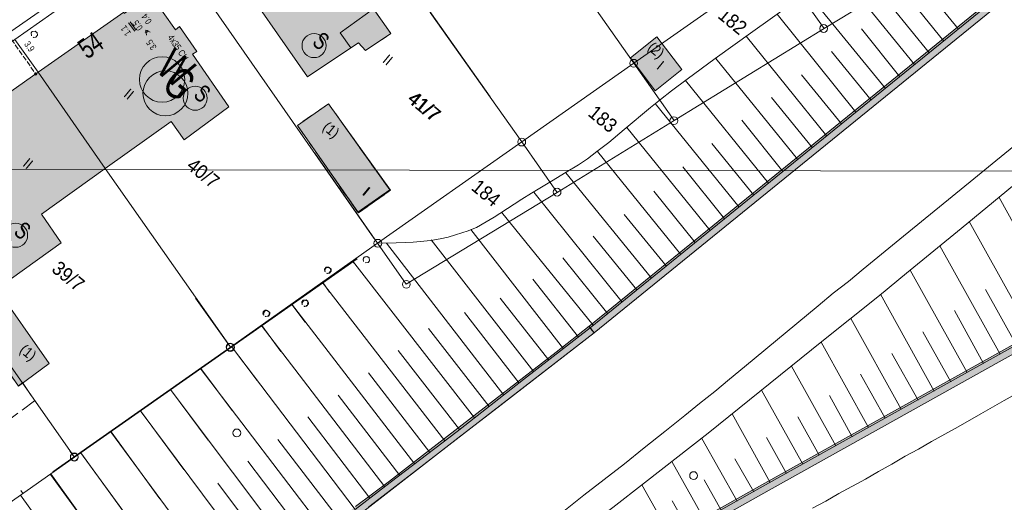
# Model space of a CAD drawing. Header units: metres. Extents: x -740 to 758, y -633 to 854.
# Tile 730 of 1056: x 308 to 387, y -150 to -112. Entities that reach past the tile are written whole.
import ezdxf

# ---------------------------------------------------------------- set-up
doc = ezdxf.new("R2010")
doc.units = ezdxf.units.M
doc.header["$MEASUREMENT"] = 0
for name, pattern in [('1248_416', [1.664, 1.248, -0.416]), ('416_125', [0.5408, 0.416, -0.1248]), ('832_832', [1.664, 0.832, -0.832])]:
    doc.linetypes.add(name, pattern=pattern)
for name, color, linetype in [('Gas.LOVION', 7, 'Continuous'), ('Grundkarte.LOVION', 7, 'Continuous'), ('Grundkarte_Text.LOVION', 7, 'Continuous'), ('Strom.LOVION', 7, 'Continuous'), ('StromBemass.LOVION', 7, 'Continuous'), ('ViewBounds.LOVION', 7, 'Continuous'), ('Wasser.LOVION', 7, 'Continuous')]:
    doc.layers.add(name, color=color, linetype=linetype)
doc.styles.add('ERSTELLTER_STIL_1', font='arial.ttf')

msp = doc.modelspace()

# ---------------------------------------------------------------- hatches: boundary and pattern name
at = {"layer": 'Grundkarte.LOVION', "linetype": 'Continuous', "lineweight": 18}
for color, points in [(254, [(354.17, -136.542), (404.912, -95.375), (404.366, -94.926), (353.735, -136.023)]), (9, [(339.481, -108.638), (334.054, -100.893), (325.095, -107.207), (331.287, -116.119), (334.754, -113.8), (335.364, -113.385), (335.928, -114.01), (337.953, -112.659), (336.55, -110.698)]), (9, [(309.792, -115.738), (315.155, -123.43), (320.402, -119.666), (321.461, -121.129), (325.018, -118.505), (322.123, -114.296), (322.458, -114.086), (321.08, -112.092), (320.752, -112.361), (318.794, -109.567), (316.663, -111.046), (316.625, -110.962)]), (254, [(359.16, -112.912), (357.078, -114.593), (359.051, -117.238), (361.16, -115.524)]), (254, [(325.411, -173.107), (368.136, -149.097), (428.984, -115.159), (428.438, -114.71), (367.786, -148.54), (325.088, -172.518)]), (9, [(302.806, -120.766), (300.648, -122.277), (301.917, -124.074), (300.959, -124.848), (303.824, -128.764), (304.762, -128.082), (307.677, -132.2), (311.626, -129.361), (310.071, -127.06), (315.155, -123.43), (309.792, -115.738), (302.768, -120.681)]), (254, [(330.482, -119.981), (335.361, -126.952), (337.905, -125.166), (332.974, -118.259)]), (254, [(333.959, -119.661), (331.951, -122.104), (335.318, -126.917), (337.863, -125.132)]), (254, [(306.23, -137.957), (308.22, -140.778), (310.674, -138.971), (306.248, -132.695), (303.788, -134.443)]), (254, [(279.342, -189.522), (280.732, -188.618), (282.153, -187.74), (283.516, -186.867), (284.906, -185.963), (286.301, -185.117), (287.69, -184.213), (289.085, -183.367), (291.864, -181.559), (293.227, -180.687), (296.006, -178.878), (298.201, -177.452), (300.423, -175.993), (302.586, -174.54), (309.156, -170.085), (311.287, -168.606), (313.476, -167.121), (315.634, -165.61), (317.786, -164.04), (319.944, -162.528), (322.069, -160.99), (324.772, -159.012), (327.469, -156.975), (330.172, -154.996), (332.87, -152.959), (335.541, -150.954), (343.536, -144.764), (346.175, -142.732), (354.17, -136.542), (353.762, -135.991), (351.129, -138.081), (340.468, -146.335), (337.829, -148.366), (335.132, -150.403), (332.467, -152.467), (329.796, -154.471), (327.066, -156.482), (324.396, -158.487), (321.66, -160.439), (317.41, -163.515), (315.252, -165.026), (313.126, -166.564), (310.937, -168.049), (308.779, -169.56), (304.4, -172.53), (302.236, -173.983), (300.047, -175.468), (295.656, -178.321), (292.877, -180.13), (291.514, -181.002), (288.735, -182.811), (287.34, -183.656), (285.951, -184.561), (284.588, -185.433), (283.166, -186.311), (281.777, -187.215), (280.382, -188.061), (278.992, -188.965)])]:
    msp.add_hatch(color=color, dxfattribs=at).paths.add_polyline_path(points)
at = {"layer": 'StromBemass.LOVION', "linetype": 'Continuous', "lineweight": 13}
msp.add_hatch(color=7, dxfattribs=at).paths.add_polyline_path([(309.66, -115.934), (309.667, -115.925), (309.672, -115.915), (309.677, -115.904), (309.679, -115.893), (309.681, -115.881), (309.681, -115.869), (309.679, -115.858), (309.676, -115.847), (309.672, -115.836), (309.666, -115.826), (309.66, -115.816), (309.652, -115.808), (309.643, -115.8), (309.633, -115.794), (309.622, -115.789), (309.611, -115.786), (309.6, -115.784), (309.588, -115.783), (309.576, -115.784), (309.565, -115.786), (309.554, -115.79), (309.543, -115.795), (309.534, -115.801), (309.525, -115.808), (309.517, -115.817), (309.51, -115.826), (309.504, -115.836), (309.5, -115.847), (309.497, -115.859), (309.496, -115.87), (309.496, -115.882), (309.497, -115.893), (309.5, -115.905), (309.505, -115.915), (309.51, -115.926), (309.517, -115.935), (309.525, -115.943), (309.534, -115.951), (309.544, -115.957), (309.555, -115.962), (309.566, -115.965), (309.577, -115.968), (309.589, -115.968), (309.6, -115.968), (309.612, -115.965), (309.623, -115.962), (309.633, -115.957), (309.643, -115.95), (309.652, -115.943)])

# ---------------------------------------------------------------- linework, layer by layer
at = {"layer": 'Gas.LOVION', "color": 5, "linetype": 'Continuous', "lineweight": 18}
msp.add_circle((319.953, -117.426), 1.793, dxfattribs=at)
at = {"layer": 'Grundkarte.LOVION', "color": 8, "linetype": 'Continuous', "lineweight": 18}
for points in [[(371.82, -68.177), (363.084, -74.351), (340.13, -90.487), (331.171, -96.801), (319.747, -104.804), (307.942, -113.141), (295.468, -121.897), (283.414, -130.405), (271.301, -138.919), (262.729, -144.959), (254.099, -151.005), (251.473, -152.562), (241.203, -158.768), (218.395, -171.254), (204.114, -179.064), (190.895, -186.238), (189.096, -187.182)], [(371.539, -86.47), (371.329, -86.136), (365.934, -78.417), (363.084, -74.351), (371.82, -68.177), (363.084, -74.351), (340.13, -90.487), (331.171, -96.801), (319.747, -104.804), (307.942, -113.141), (295.468, -121.897), (283.414, -130.405), (271.301, -138.919), (262.729, -144.959), (254.099, -151.005), (251.473, -152.562), (241.203, -158.768), (218.395, -171.254), (204.114, -179.064), (190.895, -186.238), (189.096, -187.182)], [(335.247, -130.628), (325.18, -137.701), (315.155, -123.43), (309.792, -115.738), (307.942, -113.141), (319.747, -104.804), (336.594, -128.989), (319.747, -104.804), (331.171, -96.801), (334.054, -100.893), (339.481, -108.638), (340.1, -109.524), (345.865, -117.708), (340.1, -109.524), (339.481, -108.638), (334.054, -100.893), (331.171, -96.801), (340.13, -90.487), (342.986, -94.611), (348.408, -102.298), (349.091, -103.236), (353.076, -108.935)], [(331.872, -122.2), (336.891, -129.394), (325.138, -137.666), (322.363, -133.77), (325.138, -137.666), (312.665, -146.423), (312.326, -145.983), (312.665, -146.423), (310.979, -147.622), (312.665, -146.423), (325.138, -137.666), (336.891, -129.394), (339.161, -132.66), (351.213, -125.334), (360.553, -119.603), (372.515, -112.256), (384.566, -104.93), (393.855, -99.264), (402.888, -93.711)], [(349.049, -103.201), (357.326, -115.012), (348.394, -121.294), (341.091, -110.984), (348.394, -121.294), (336.891, -129.394), (331.872, -122.2)], [(368.777, -106.977), (357.326, -115.012), (349.049, -103.201)], [(391.837, -118.229), (385.926, -123.063), (384.474, -124.239), (378.563, -129.073), (377.111, -130.25), (375.633, -131.458), (374.457, -132.43), (373.249, -133.376), (372.047, -134.38), (366.168, -139.241), (364.966, -140.245), (363.79, -141.217), (362.582, -142.163), (361.406, -143.135), (359.817, -144.413), (358.169, -145.698), (356.58, -146.976), (353.337, -149.48), (351.748, -150.759)], [(333.959, -119.661), (337.863, -125.132), (335.318, -126.917), (331.951, -122.104)], [(216.606, -209.792), (219.976, -207.985), (234.256, -200.175), (258.383, -183.334), (271.363, -175.533), (271.501, -175.431), (279.935, -169.493), (288.539, -163.48), (300.62, -154.939), (312.707, -146.457), (325.18, -137.701), (335.247, -130.628)], [(371.587, -150.533), (372.654, -149.956), (373.688, -149.352), (375.822, -148.198), (376.856, -147.595), (377.923, -147.017), (378.984, -146.382), (380.051, -145.804), (381.085, -145.201), (383.219, -144.046), (385.039, -143.011), (386.885, -141.944), (388.763, -140.903)], [(279.935, -169.493), (288.539, -163.48), (300.62, -154.939), (312.707, -146.457)], [(310.979, -147.622), (312.665, -146.423)], [(308.416, -149.123), (308.588, -149.372)]]:
    msp.add_lwpolyline(points, dxfattribs=at)
at = {"layer": 'Grundkarte.LOVION', "color": 253, "linetype": 'Continuous', "lineweight": 18}
for points in [[(254.099, -151.005), (262.729, -144.959), (271.301, -138.919), (283.414, -130.405), (295.468, -121.897), (307.942, -113.141), (319.747, -104.804), (336.594, -128.989), (319.747, -104.804), (331.171, -96.801), (340.13, -90.487), (363.084, -74.351), (371.82, -68.177)], [(310.979, -147.622), (312.665, -146.423), (325.138, -137.666), (336.891, -129.394), (339.161, -132.66), (351.213, -125.334), (360.553, -119.603), (372.515, -112.256), (384.566, -104.93), (393.855, -99.264), (402.888, -93.711)], [(404.912, -95.375), (354.17, -136.542), (339.991, -147.504), (336.197, -150.417)], [(404.912, -95.375), (354.17, -136.542), (339.991, -147.504), (336.197, -150.417)], [(428.984, -115.159), (368.136, -149.097), (325.411, -173.107), (325.163, -172.687), (331.217, -168.401), (334.228, -166.245), (338.76, -163.023), (341.135, -161.313), (343.339, -159.679), (345.465, -158.141), (347.505, -156.641), (349.678, -154.981), (351.797, -153.384), (355.65, -150.466), (358.177, -148.505), (363.258, -144.55), (372.354, -137.217), (376.931, -133.548), (379.092, -131.77), (383.473, -128.209), (391.816, -121.335)], [(428.984, -115.159), (368.136, -149.097), (325.411, -173.107), (325.163, -172.687), (331.217, -168.401), (334.228, -166.245), (338.76, -163.023), (341.135, -161.313), (343.339, -159.679), (345.465, -158.141), (347.505, -156.641), (349.678, -154.981), (351.797, -153.384), (355.65, -150.466), (358.177, -148.505), (363.258, -144.55), (372.354, -137.217), (376.931, -133.548), (379.092, -131.77), (383.473, -128.209), (391.816, -121.335)], [(216.606, -209.792), (219.976, -207.985), (234.256, -200.175), (258.383, -183.334), (271.363, -175.533), (271.501, -175.431), (279.935, -169.493), (288.539, -163.48), (300.62, -154.939), (312.707, -146.457), (325.18, -137.701), (335.247, -130.628)], [(300.62, -154.939), (312.707, -146.457), (325.18, -137.701), (335.247, -130.628), (325.18, -137.701), (312.707, -146.457), (300.62, -154.939)]]:
    msp.add_lwpolyline(points, dxfattribs=at)
msp.add_lwpolyline([(351.213, -125.334), (339.161, -132.66), (336.891, -129.394), (331.872, -122.2), (336.891, -129.394), (325.138, -137.666), (312.665, -146.423), (310.979, -147.622), (312.665, -146.423), (325.138, -137.666), (336.891, -129.394), (339.161, -132.66), (351.213, -125.334), (360.553, -119.603), (372.515, -112.256), (384.566, -104.93), (393.855, -99.264), (402.888, -93.711), (393.855, -99.264), (384.566, -104.93), (372.515, -112.256), (360.553, -119.603)], close=True, dxfattribs=at)
at = {"layer": 'Grundkarte.LOVION', "color": 7, "linetype": 'Continuous', "lineweight": 13}
for points in [[(335.096, -150.643), (337.899, -148.477), (343.235, -144.409), (348.534, -140.256), (353.864, -136.129), (404.495, -95.031)], [(404.912, -95.375), (354.17, -136.542), (353.735, -136.023), (404.366, -94.926)], [(382.072, -113.273), (376.152, -105.93)], [(379.741, -115.126), (373.66, -107.652)], [(372.939, -108.136), (366.833, -112.487), (363.822, -114.643), (361.591, -116.31), (360.351, -117.229), (359.471, -117.906), (358.677, -118.545), (356.574, -120.317), (355.345, -121.354), (354.381, -122.069), (353.639, -122.644), (352.918, -123.128), (351.942, -123.726), (350.77, -124.431), (349.178, -125.385), (348.398, -125.875), (346.649, -127.021), (346.203, -127.301), (345.561, -127.689), (344.776, -128.121), (344.436, -128.272), (344.122, -128.392), (343.091, -128.729), (342.517, -128.903), (341.879, -129.025), (341.124, -129.158), (339.718, -129.295), (339.101, -129.326), (338.366, -129.368), (336.891, -129.394), (325.138, -137.666), (312.665, -146.423), (310.979, -147.622)], [(383.248, -112.301), (380.326, -108.714)], [(377.416, -117.038), (371.169, -109.373)], [(380.922, -114.213), (377.898, -110.489)], [(375.058, -118.924), (368.768, -111.115)], [(378.565, -116.098), (375.503, -112.289)], [(372.733, -120.836), (366.308, -112.863)], [(428.984, -115.159), (368.136, -149.097), (325.411, -173.107), (325.088, -172.518), (367.786, -148.54), (428.438, -114.71)], [(370.402, -122.689), (363.881, -114.637)], [(376.266, -117.978), (373.108, -114.09)], [(391.816, -121.335), (383.473, -128.209), (379.092, -131.77), (376.931, -133.548), (372.354, -137.217), (363.258, -144.55), (358.177, -148.505), (355.65, -150.466), (351.797, -153.384), (349.678, -154.981), (347.505, -156.641), (345.465, -158.141), (343.339, -159.679), (341.135, -161.313), (338.76, -163.023), (334.228, -166.245), (331.217, -168.401), (325.163, -172.687), (367.856, -148.652), (428.566, -114.815)], [(373.909, -119.864), (370.718, -115.949)], [(368.076, -124.601), (361.453, -116.412)], [(371.583, -121.776), (368.323, -117.75)], [(365.751, -126.513), (359.031, -118.244)], [(363.42, -128.367), (356.765, -120.151)], [(369.226, -123.661), (365.96, -119.577)], [(366.927, -125.541), (363.57, -121.436)], [(361.095, -130.279), (354.439, -122.063)], [(364.57, -127.427), (361.239, -123.29)], [(358.737, -132.164), (351.916, -123.758)], [(356.412, -134.077), (349.348, -125.309)], [(362.244, -129.339), (358.946, -125.228)], [(391.793, -135.317), (386.482, -125.728)], [(354.081, -135.93), (346.786, -126.919)], [(359.913, -131.192), (356.556, -127.087)], [(389.188, -136.783), (384.098, -127.646)], [(351.724, -137.816), (344.319, -128.284)], [(357.588, -133.104), (354.097, -128.835)], [(346.971, -141.502), (337.599, -129.384)], [(349.36, -139.643), (341.15, -129.126)], [(386.583, -138.25), (381.746, -129.59)], [(335.247, -130.628), (325.18, -137.701), (312.707, -146.457), (300.62, -154.939), (288.539, -163.48), (279.935, -169.493), (271.501, -175.431), (274.55, -179.714), (276.948, -183.677), (279.157, -189.047), (284.7, -185.579), (287.484, -183.829), (290.322, -182.014), (292.989, -180.276), (295.741, -178.499), (296.076, -178.289)], [(344.608, -143.329), (334.871, -130.803)], [(334.983, -130.949), (334.913, -130.838)], [(355.263, -135.016), (351.663, -130.551)], [(383.945, -139.69), (379.394, -131.534)], [(342.244, -145.156), (332.464, -132.487)], [(333.055, -133.295), (332.506, -132.522)], [(352.932, -136.87), (349.289, -132.261)], [(381.314, -141.188), (377.01, -133.452)], [(387.872, -137.532), (385.397, -133.075)], [(339.855, -147.015), (330.005, -134.235)], [(331.1, -135.674), (330.047, -134.269)], [(350.542, -138.729), (346.657, -133.759)], [(348.179, -140.556), (343.815, -134.924)], [(385.235, -138.973), (382.932, -134.764)], [(337.46, -148.816), (327.598, -135.918)], [(378.676, -142.629), (374.659, -135.396)], [(329.172, -138.02), (327.64, -135.953)], [(335.132, -150.403), (337.829, -148.366), (340.468, -146.335), (351.129, -138.081), (353.762, -135.991), (354.17, -136.542), (346.175, -142.732), (343.536, -144.764), (335.541, -150.954)], [(345.789, -142.415), (340.953, -136.179)], [(382.629, -140.439), (380.408, -136.459)], [(376.071, -144.095), (372.301, -137.282)], [(335.096, -150.643), (325.223, -137.628)], [(327.27, -140.334), (325.233, -137.636)], [(343.426, -144.243), (338.525, -137.953)], [(380.024, -141.906), (377.916, -138.181)], [(332.701, -152.444), (322.731, -139.35)], [(325.289, -142.744), (322.773, -139.384)], [(341.063, -146.07), (336.157, -139.722)], [(373.466, -145.562), (369.917, -139.199)], [(377.387, -143.346), (375.419, -139.844)], [(330.279, -154.276), (320.325, -141.033)], [(323.361, -145.09), (320.367, -141.068)], [(370.828, -147.002), (367.534, -141.117)], [(338.673, -147.929), (333.729, -141.496)], [(374.755, -144.844), (372.953, -141.533)], [(327.884, -156.077), (317.95, -142.743)], [(321.433, -147.436), (317.96, -142.751)], [(368.223, -148.468), (365.176, -143.003)], [(336.278, -149.729), (331.328, -143.238)], [(372.118, -146.284), (370.43, -143.228)], [(325.457, -157.851), (315.57, -144.395)], [(319.504, -149.782), (315.612, -144.429)], [(333.915, -151.557), (328.933, -145.039)], [(365.591, -149.967), (362.766, -144.953)], [(369.512, -147.751), (367.932, -144.891)], [(323.061, -159.652), (313.163, -146.078)], [(317.576, -152.129), (313.205, -146.113)], [(331.519, -153.357), (326.532, -146.781)], [(362.954, -151.407), (360.376, -146.812)], [(366.907, -149.218), (365.408, -146.586)], [(320.628, -161.368), (310.794, -147.847)], [(315.622, -154.507), (310.798, -147.796)], [(364.302, -150.684), (362.943, -148.275)], [(329.098, -155.19), (324.131, -148.523)], [(360.348, -152.873), (357.987, -148.671)], [(313.693, -156.853), (308.391, -149.48)], [(361.638, -152.156), (360.387, -149.944)]]:
    msp.add_lwpolyline(points, dxfattribs=at)
at = {"layer": 'Grundkarte.LOVION', "color": 8, "linetype": 'Continuous', "lineweight": 18}
for points in [[(372.515, -112.256), (368.777, -106.977), (380.28, -98.877), (384.566, -104.93)], [(339.481, -108.638), (336.55, -110.698), (337.953, -112.659), (335.928, -114.01), (335.364, -113.385), (334.754, -113.8), (331.287, -116.119), (325.095, -107.207), (334.054, -100.893)], [(360.553, -119.603), (357.326, -115.012), (368.777, -106.977), (372.515, -112.256)], [(309.792, -115.738), (316.625, -110.962), (316.663, -111.046), (318.794, -109.567), (320.752, -112.361), (321.08, -112.092), (322.458, -114.086), (322.123, -114.296), (325.018, -118.505), (321.461, -121.129), (320.402, -119.666), (315.155, -123.43)], [(295.468, -121.897), (307.942, -113.141), (309.792, -115.738), (315.155, -123.43), (325.18, -137.701), (312.707, -146.457)], [(359.16, -112.912), (361.16, -115.524), (359.051, -117.238), (357.078, -114.593)], [(348.394, -121.294), (357.326, -115.012), (360.553, -119.603), (351.213, -125.334)], [(302.806, -120.766), (302.768, -120.681), (309.792, -115.738), (315.155, -123.43), (310.071, -127.06), (311.626, -129.361), (307.677, -132.2), (304.762, -128.082), (303.824, -128.764), (300.959, -124.848), (301.917, -124.074), (300.648, -122.277)], [(330.482, -119.981), (332.974, -118.259), (337.905, -125.166), (335.361, -126.952)], [(336.891, -129.394), (348.394, -121.294), (351.213, -125.334), (339.161, -132.66)], [(283.414, -130.405), (295.468, -121.897), (312.707, -146.457), (300.62, -154.939), (291.079, -141.39), (285.619, -133.618)], [(306.23, -137.957), (303.788, -134.443), (306.248, -132.695), (310.674, -138.971), (308.22, -140.778)]]:
    msp.add_lwpolyline(points, close=True, dxfattribs=at)
at = {"layer": 'Grundkarte.LOVION', "color": 251, "linetype": 'Continuous', "lineweight": 13}
msp.add_lwpolyline([(333.899, -112.612), (336.55, -110.698), (337.953, -112.659), (335.928, -114.01), (335.364, -113.385), (334.754, -113.8)], close=True, dxfattribs=at)
at = {"layer": 'Grundkarte.LOVION', "color": 8, "linetype": '832_832', "lineweight": 18}
for points in [[(336.55, -110.698), (337.953, -112.659), (335.928, -114.01), (335.364, -113.385), (334.754, -113.8)], [(331.951, -122.104), (335.318, -126.917), (337.863, -125.132), (333.959, -119.661)]]:
    msp.add_lwpolyline(points, dxfattribs=at)
at = {"layer": 'Grundkarte.LOVION', "color": 3, "linetype": 'Continuous', "lineweight": 18}
for points in [[(309.271, -112.833), (309.248, -112.599), (309.328, -112.503), (309.562, -112.48), (309.723, -112.612), (309.74, -112.787), (309.608, -112.948), (309.432, -112.965), (309.4, -112.939)], [(335.761, -130.835), (335.743, -130.659), (335.77, -130.627), (335.764, -130.568), (335.817, -130.504), (335.875, -130.498), (335.902, -130.466), (336.019, -130.455), (336.051, -130.481), (336.11, -130.475), (336.206, -130.555), (336.229, -130.789), (336.123, -130.917), (335.889, -130.94)], [(332.677, -131.639), (332.66, -131.463), (332.792, -131.302), (332.967, -131.285), (333.128, -131.417), (333.145, -131.593), (332.987, -131.786), (332.87, -131.797), (332.837, -131.771)], [(332.719, -131.673), (332.687, -131.647), (332.675, -131.53), (332.702, -131.498), (332.696, -131.439), (332.775, -131.343), (333.009, -131.32), (333.17, -131.452), (333.187, -131.627), (333.055, -131.788), (332.879, -131.805), (332.847, -131.779)], [(330.868, -134.298), (330.845, -134.064), (330.951, -133.935), (331.185, -133.913), (331.313, -134.018), (331.331, -134.194), (331.304, -134.226), (331.31, -134.285), (331.257, -134.349), (331.198, -134.355), (331.146, -134.419), (331.087, -134.425), (331.055, -134.398), (330.996, -134.404)], [(330.878, -134.306), (330.861, -134.131), (330.913, -134.066), (330.908, -134.008), (330.966, -134.002), (331.019, -133.938), (331.136, -133.926), (331.168, -133.953), (331.227, -133.947), (331.323, -134.026), (331.329, -134.085), (331.361, -134.111), (331.373, -134.228), (331.214, -134.421), (331.038, -134.438)], [(327.784, -135.102), (327.752, -135.076), (327.74, -134.959), (327.767, -134.927), (327.761, -134.868), (327.84, -134.772), (327.899, -134.766), (327.925, -134.734), (327.984, -134.728), (328.016, -134.754), (328.074, -134.749), (328.235, -134.881), (328.247, -134.998), (328.22, -135.03), (328.226, -135.089), (328.12, -135.217), (327.945, -135.234), (327.912, -135.208)], [(327.826, -135.137), (327.762, -135.084), (327.756, -135.025), (327.809, -134.961), (327.803, -134.903), (327.909, -134.774), (328.084, -134.757), (328.277, -134.915), (328.289, -135.032), (328.236, -135.097), (328.242, -135.155), (328.189, -135.219), (327.955, -135.242)]]:
    msp.add_lwpolyline(points, dxfattribs=at)
at = {"layer": 'Grundkarte.LOVION', "color": 8, "linetype": '832_832', "lineweight": 18}
msp.add_lwpolyline([(337.905, -125.166), (332.974, -118.259), (330.482, -119.981), (335.361, -126.952)], close=True, dxfattribs=at)
at = {"layer": 'Grundkarte.LOVION', "color": 8, "linetype": '1248_416', "lineweight": 18}
msp.add_lwpolyline([(306.23, -137.957), (308.22, -140.778), (308.549, -140.509), (309.517, -141.951), (306.624, -144.096), (303.489, -139.851)], close=True, dxfattribs=at)
at = {"layer": 'Grundkarte.LOVION', "color": 9, "linetype": 'Continuous', "lineweight": 18}
for centre, radius in [((372.487, -112.253), 0.314), ((357.326, -115.028), 0.312), ((360.535, -119.61), 0.313), ((348.39, -121.316), 0.313), ((351.213, -125.31), 0.311), ((336.905, -129.388), 0.312), ((339.18, -132.665), 0.314), ((325.116, -137.664), 0.313), ((325.14, -137.702), 0.313), ((325.65, -144.521), 0.311), ((312.676, -146.432), 0.311), ((312.684, -146.466), 0.311), ((362.104, -147.925), 0.311)]:
    msp.add_circle(centre, radius, dxfattribs=at)
at = {"layer": 'Strom.LOVION', "color": 150, "linetype": 'Continuous', "lineweight": 18}
msp.add_lwpolyline([(245.918, -137.012), (245.823, -137.553), (248.93, -140.161), (254.446, -149.272), (255.82, -148.354), (262.103, -144.149), (263.455, -143.322), (268.431, -139.954), (271.664, -137.953), (274.259, -136.074), (283.073, -129.641), (291.129, -124.065), (298.416, -119.096), (300.959, -117.148), (307.35, -112.681), (315.374, -107.079), (315.623, -106.907), (317.767, -105.412), (318.167, -105.121), (321.75, -102.466), (323.462, -101.234), (323.634, -101.483)], dxfattribs=at)
at = {"layer": 'Strom.LOVION', "color": 1, "linetype": 'Continuous', "lineweight": 18}
for centre, radius in [((331.814, -113.623), 0.958), ((322.328, -117.819), 0.96), ((307.998, -128.753), 0.958)]:
    msp.add_circle(centre, radius, dxfattribs=at)
at = {"layer": 'StromBemass.LOVION', "color": 7, "linetype": 'Continuous', "lineweight": 13}
for points in [[(317.512, -112.471), (317.017, -111.795)], [(317.607, -112.388), (317.128, -111.725)], [(318.33, -112.524), (318.362, -112.55), (318.391, -112.547), (318.407, -112.561), (318.42, -112.545), (318.436, -112.558), (318.45, -112.542), (318.463, -112.526), (318.479, -112.539), (318.492, -112.523), (318.505, -112.507), (318.518, -112.491), (318.532, -112.475), (318.545, -112.459), (318.542, -112.429), (318.555, -112.413), (318.539, -112.4), (318.552, -112.384)], [(318.443, -112.779), (318.39, -112.385), (318.732, -112.558)]]:
    msp.add_lwpolyline(points, dxfattribs=at)
at = {"layer": 'StromBemass.LOVION', "color": 7, "linetype": '416_125', "lineweight": 13}
msp.add_lwpolyline([(307.35, -112.681), (309.598, -115.875)], dxfattribs=at)
at = {"layer": 'StromBemass.LOVION', "color": 7, "linetype": 'Continuous', "lineweight": 13}
msp.add_circle((309.588, -115.876), 0.0927, dxfattribs=at)
at = {"layer": 'ViewBounds.LOVION', "color": 1, "linetype": 'Continuous', "lineweight": 18}
msp.add_lwpolyline([(528.379, 238.399), (527.852, -123.837), (-505.561, -122.336), (-505.035, 239.901)], close=True, dxfattribs=at)
at = {"layer": 'Wasser.LOVION', "color": 94, "linetype": 'Continuous', "lineweight": 18}
msp.add_circle((319.689, -116.319), 1.81, dxfattribs=at)

# ---------------------------------------------------------------- texts
at = {"layer": 'Gas.LOVION', "color": 5, "linetype": 'Continuous', "lineweight": 18, "attachment_point": 7, "style": 'ERSTELLTER_STIL_1'}
for s, insert, char_height, rotation in [('{\\A1;\\W0.72102x;150 ND ST KA (1974)}', (300.793, -115.021), 1.42278, 34.49199), ('{\\A1;\\W0.71562x;G}', (319.522, -117.009), 2.48983, 320.58377)]:
    msp.add_mtext(s, dxfattribs=dict(at, insert=insert, char_height=char_height, rotation=rotation))
at = {"layer": 'Grundkarte_Text.LOVION', "color": 7, "linetype": 'Continuous', "lineweight": 13, "attachment_point": 7, "style": 'ERSTELLTER_STIL_1'}
for s, insert, char_height, rotation in [('{\\A1;\\W0.89450x;182}', (363.95, -111.361), 1.12432, 320.58343), ('{\\A1;\\W0.89449x;(2)}', (358.209, -114.089), 0.83074, 320.58479), ('{\\A1;\\W0.89454x;II}', (337.217, -114.895), 0.83077, 320.58198), ('{\\A1;\\W0.89463x;I}', (359.084, -115.42), 0.83072, 320.58364), ('{\\A1;\\W0.89450x;II}', (316.558, -117.624), 0.83077, 320.58198), ('{\\A1;\\W0.89450x;41/7}', (339.167, -118.034), 1.12432, 320.58343), ('{\\A1;\\W0.89451x;41/7}', (339.209, -118.069), 1.12428, 320.58551), ('{\\A1;\\W0.89448x;183}', (353.595, -119.168), 1.12434, 320.58413), ('{\\A1;\\W0.89449x;(1)}', (332.269, -120.447), 0.83074, 320.58479), ('{\\A1;\\W0.89449x;II}', (308.5, -123.17), 0.83074, 320.58479), ('{\\A1;\\W0.89450x;40/7}', (321.55, -123.372), 1.12432, 320.58343), ('{\\A1;\\W0.89463x;I}', (335.594, -125.461), 0.83072, 320.58364), ('{\\A1;\\W0.89446x;I}', (335.636, -125.495), 0.83072, 320.58364), ('{\\A1;\\W0.89450x;184}', (344.274, -125.075), 1.12432, 320.58343), ('{\\A1;\\W0.89448x;39/7}', (310.782, -131.592), 1.12434, 320.58413), ('{\\A1;\\W0.89452x;(1)}', (308.085, -138.21), 0.83072, 320.58364)]:
    msp.add_mtext(s, dxfattribs=dict(at, insert=insert, char_height=char_height, rotation=rotation))
at = {"layer": 'Grundkarte_Text.LOVION', "color": 8, "linetype": 'Continuous', "lineweight": 18, "insert": (313.722, -114.764), "char_height": 1.60083, "attachment_point": 7, "rotation": 35.02981, "style": 'ERSTELLTER_STIL_1'}
msp.add_mtext('{\\A1;\\W0.71558x;54}', dxfattribs=at)
at = {"layer": 'Strom.LOVION', "color": 5, "linetype": 'Continuous', "lineweight": 18, "insert": (320.092, -112.976), "char_height": 0.53358, "attachment_point": 7, "rotation": 304.24354, "style": 'ERSTELLTER_STIL_1'}
msp.add_mtext('{\\A1;\\W0.66785x;4x35 CU }', dxfattribs=at)
at = {"layer": 'Strom.LOVION', "color": 1, "linetype": 'Continuous', "lineweight": 18, "char_height": 1.37442, "attachment_point": 7, "rotation": 320.58413, "style": 'ERSTELLTER_STIL_1'}
for insert in [(331.574, -113.498), (322.098, -117.691), (307.753, -128.625)]:
    msp.add_mtext('{\\A1;\\W0.71556x;S}', dxfattribs=dict(at, insert=insert))
at = {"layer": 'StromBemass.LOVION', "color": 7, "linetype": 'Continuous', "lineweight": 13, "attachment_point": 7, "style": 'ERSTELLTER_STIL_1'}
for s, insert, char_height, rotation in [('{\\A1;\\W0.71563x;0.4}', (318.907, -111.669), 0.53354, 125.23814), ('{\\A1;\\W0.71554x;1.1}', (317.228, -112.608), 0.53356, 125.24045), ('{\\A1;\\W0.71558x;0.5}', (318.191, -112.184), 0.53356, 125.24045), ('{\\A1;\\W0.71557x;3.9}', (308.646, -113.515), 0.53357, 305.24276), ('{\\A1;\\W0.71559x;3.5}', (319.288, -113.732), 0.53354, 125.23814)]:
    msp.add_mtext(s, dxfattribs=dict(at, insert=insert, char_height=char_height, rotation=rotation))
at = {"layer": 'Wasser.LOVION', "color": 150, "linetype": 'Continuous', "lineweight": 18, "insert": (294.928, -112.887), "char_height": 1.42278, "attachment_point": 7, "rotation": 34.2426, "style": 'ERSTELLTER_STIL_1'}
msp.add_mtext('{\\A1;\\W0.71856x;125 GG UA ZMM (1952/1977)}', dxfattribs=at)
at = {"layer": 'Wasser.LOVION', "color": 94, "linetype": 'Continuous', "lineweight": 18, "insert": (319.087, -115.628), "char_height": 2.48982, "attachment_point": 7, "rotation": 320.58509, "style": 'ERSTELLTER_STIL_1'}
msp.add_mtext('{\\A1;\\W0.71562x;W}', dxfattribs=at)

doc.saveas('drawing.dxf')
